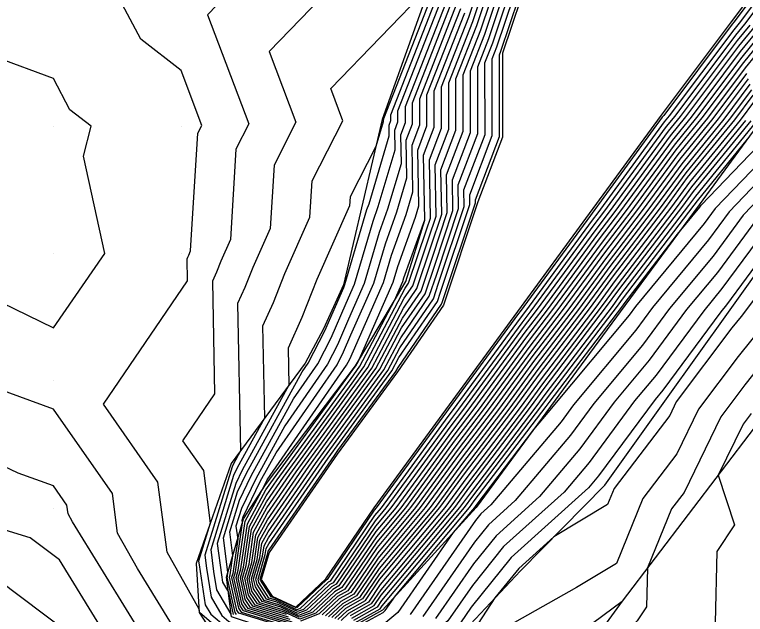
# Model space of a CAD drawing. Extents: x 2188792 to 2191981, y 386090 to 389710.
# Drawn here: x 2189206.9 to 2189264.3, y 386411.7 to 386458.8 of the extents above; entities that cross this region are included whole.
import ezdxf

# ---------------------------------------------------------------- set-up
doc = ezdxf.new("R2010")
doc.units = 0
for name, color, linetype in [('DTM Contours Major', 7, 'Continuous'), ('DTM Contours Minor', 7, 'Continuous'), ('Exist DTM QL2 LIDAR Elevation Point', 7, 'Continuous'), ('PH Exist DTM Breakline', 7, 'Continuous')]:
    doc.layers.add(name, color=color, linetype=linetype)

msp = doc.modelspace()

# ---------------------------------------------------------------- linework, layer by layer
at = {"layer": 'DTM Contours Major'}
for points in [[(2189265.041, 386457.86), (2189263.755, 386456.284), (2189259.593, 386450.736), (2189258.376, 386449.236), (2189254.031, 386443.302), (2189252.675, 386441.526), (2189248.297, 386435.546), (2189246.978, 386433.816), (2189242.567, 386427.792), (2189241.284, 386426.107), (2189236.842, 386420.041), (2189235.287, 386418.182), (2189232.385, 386413.901), (2189231.91, 386413.634), (2189230.09, 386411.918), (2189229.219, 386411.585), (2189227.817, 386412.227), (2189226.344, 386412.676), (2189225.689, 386413.671), (2189225.514, 386414.468), (2189225.964, 386415.988), (2189226.179, 386417.487), (2189226.796, 386418.622), (2189230.03, 386423.29), (2189232.856, 386427.172), (2189235.599, 386430.918), (2189237.301, 386434.158), (2189239.149, 386436.844), (2189239.899, 386439.088), (2189241.331, 386443.38), (2189241.288, 386445.779), (2189242.709, 386449.511), (2189242.704, 386454.348), (2189243.828, 386457.219), (2189245.442, 386462.043)], [(2189229.313, 386410.292), (2189224.514, 386411.754), (2189224.358, 386411.991), (2189223.786, 386414.587), (2189223.838, 386414.761), (2189224.055, 386416.276), (2189223.813, 386418.14), (2189224.578, 386420.631), (2189225.495, 386422.542), (2189228.813, 386428.587), (2189230.726, 386431.347), (2189231.773, 386433.384), (2189232.95, 386436.092), (2189233.614, 386437.595), (2189235.063, 386442.549), (2189235.471, 386443.687), (2189236.792, 386448.149), (2189236.765, 386449.683), (2189237.017, 386450.347), (2189237.016, 386451.207), (2189240.677, 386460.56)], [(2189223.542, 386460.278), (2189222.068, 386458.746), (2189225.315, 386450.173), (2189224.299, 386448.193), (2189223.86, 386441.089), (2189223.106, 386439.393), (2189222.765, 386438.522), (2189222.447, 386437.82), (2189222.628, 386428.977), (2189220.117, 386425.288), (2189221.74, 386422.959), (2189222.284, 386418.829), (2189221.372, 386415.856), (2189221.41, 386415.559), (2189221.895, 386412.421), (2189222.327, 386411.683), (2189223.494, 386410.694)], [(2189234.029, 386431.144), (2189236.742, 386436.312), (2189237.396, 386437.791), (2189237.48, 386438.08), (2189239.112, 386442.631), (2189239.118, 386442.652), (2189239.026, 386447.731), (2189239.863, 386449.929), (2189239.86, 386452.777), (2189242.252, 386458.889)], [(2189264.381, 386454.139), (2189261.731, 386450.606), (2189259.14, 386447.414), (2189256.258, 386443.477), (2189253.373, 386439.697), (2189250.419, 386435.663), (2189247.612, 386431.981), (2189244.589, 386427.854), (2189241.857, 386424.266), (2189238.77, 386420.05), (2189235.458, 386416.092), (2189233.539, 386413.26), (2189232.527, 386412.692), (2189231.321, 386411.555)], [(2189265.008, 386451.995), (2189263.87, 386450.477), (2189259.904, 386445.591), (2189258.485, 386443.653), (2189254.07, 386437.868), (2189252.541, 386435.78), (2189248.245, 386430.147), (2189246.612, 386427.915), (2189242.43, 386422.426), (2189240.697, 386420.059), (2189235.629, 386414.003), (2189234.692, 386412.62), (2189233.144, 386411.75), (2189232.553, 386411.192)], [(2189233.844, 386410.726), (2189235.844, 386411.826), (2189236.015, 386411.972), (2189236.818, 386413.129), (2189242.624, 386420.068), (2189243.003, 386420.585), (2189248.634, 386427.977), (2189248.879, 386428.312), (2189254.663, 386435.897), (2189254.767, 386436.039), (2189258.958, 386441.53), (2189260.698, 386443.632), (2189260.81, 386443.784), (2189265.859, 386449.043)], [(2189266.324, 386442.507), (2189262.446, 386437.242), (2189261.01, 386435.507), (2189257.272, 386430.443), (2189255.592, 386428.431), (2189252.016, 386423.6), (2189250.047, 386421.263), (2189245.306, 386416.991), (2189242.856, 386413.94), (2189240.937, 386411.173), (2189236.972, 386407.793), (2189236.657, 386407.62), (2189234.438, 386406.766), (2189233.506, 386405.724), (2189231.896, 386404.194), (2189229.329, 386403.733), (2189227.494, 386403.3), (2189224.243, 386401.144), (2189220.078, 386400.92), (2189218.529, 386400.221), (2189216.437, 386404.652), (2189214.769, 386404.304), (2189211.115, 386410.245), (2189205.559, 386414.419)], [(2189228.565, 386411.259), (2189225.429, 386412.215), (2189225.024, 386412.831), (2189224.65, 386414.527), (2189224.901, 386415.375), (2189225.359, 386418.564), (2189226.673, 386420.981), (2189227.532, 386422.221), (2189233.547, 386430.487), (2189234.029, 386431.144)], [(2189264.73, 386427.449), (2189264.096, 386426.605), (2189262.155, 386422.601), (2189263.44, 386418.692), (2189262.032, 386416.608), (2189261.916, 386410.995), (2189259.093, 386406.918), (2189256.272, 386403.928), (2189253.634, 386400.098), (2189250.473, 386396.85), (2189248.067, 386393.335), (2189244.447, 386389.755), (2189242.343, 386386.655)]]:
    msp.add_lwpolyline(points, dxfattribs=at)
at = {"layer": 'DTM Contours Minor'}
for points in [[(2189237.854, 386437.662), (2189239.28, 386441.932), (2189239.561, 386442.774), (2189239.478, 386447.341), (2189240.432, 386449.845), (2189240.429, 386453.091), (2189242.567, 386458.555), (2189243.687, 386461.9), (2189245.416, 386465.234), (2189247.782, 386470.57), (2189249.515, 386473.91), (2189251.476, 386476.978), (2189253.425, 386480.947), (2189255.379, 386484.007), (2189256.581, 386484.727), (2189257.545, 386485.461), (2189258.227, 386487.098), (2189258.717, 386488.463), (2189260.469, 386491.354), (2189261.514, 386492.264), (2189263.532, 386495.7), (2189265.788, 386499.236)], [(2189240.445, 386436.026), (2189240.518, 386436.243), (2189243.101, 386443.985), (2189243.097, 386444.218), (2189244.985, 386449.177), (2189244.979, 386455.604), (2189245.088, 386455.882), (2189247.198, 386462.186), (2189247.286, 386462.356), (2189251.759, 386472.442), (2189251.847, 386472.613), (2189251.947, 386472.769), (2189255.631, 386480.272), (2189255.731, 386480.428), (2189257.997, 386481.783), (2189259.814, 386483.167), (2189261.099, 386486.253), (2189262.022, 386488.825), (2189262.111, 386488.972), (2189264.285, 386490.865)], [(2189268.74, 386465.3), (2189263.378, 386458.152), (2189263.253, 386457.999), (2189257.882, 386450.84), (2189257.764, 386450.695), (2189252.249, 386443.162), (2189252.118, 386442.989), (2189246.599, 386435.452), (2189246.471, 386435.284), (2189240.95, 386427.743), (2189240.825, 386427.579), (2189235.301, 386420.034), (2189235.15, 386419.853), (2189231.463, 386414.414), (2189231.417, 386414.388), (2189229.105, 386412.208), (2189229.02, 386412.176), (2189227.218, 386413.002), (2189227.076, 386413.045), (2189226.222, 386414.343), (2189226.205, 386414.42), (2189226.814, 386416.479), (2189226.835, 386416.624), (2189226.895, 386416.734), (2189232.029, 386424.144), (2189232.303, 386424.521), (2189236.855, 386430.736), (2189237.02, 386431.05), (2189240.445, 386436.026)], [(2189268.835, 386464.799), (2189263.794, 386458.079), (2189263.378, 386457.57), (2189258.31, 386450.814), (2189257.917, 386450.33), (2189252.694, 386443.197), (2189252.257, 386442.624), (2189247.023, 386435.475), (2189246.598, 386434.917), (2189241.354, 386427.755), (2189240.94, 386427.211), (2189235.686, 386420.035), (2189235.184, 386419.436), (2189231.693, 386414.286), (2189231.54, 386414.199), (2189229.351, 386412.136), (2189229.07, 386412.028), (2189227.368, 386412.808), (2189226.893, 386412.953), (2189226.089, 386414.175), (2189226.032, 386414.432), (2189226.602, 386416.356), (2189226.671, 386416.84), (2189226.87, 386417.206), (2189231.529, 386423.931), (2189232.441, 386425.184), (2189236.541, 386430.782), (2189237.09, 386431.827), (2189240.121, 386436.23), (2189240.363, 386436.954), (2189242.659, 386443.834), (2189242.645, 386444.608), (2189244.416, 386449.26), (2189244.41, 386455.29), (2189244.773, 386456.217), (2189246.759, 386462.15)], [(2189268.929, 386464.297), (2189264.209, 386458.006), (2189263.504, 386457.141), (2189258.738, 386450.788), (2189258.07, 386449.966), (2189253.14, 386443.232), (2189252.396, 386442.258), (2189247.448, 386435.499), (2189246.725, 386434.55), (2189241.758, 386427.767), (2189241.054, 386426.843), (2189236.071, 386420.037), (2189235.218, 386419.018), (2189231.924, 386414.157), (2189231.663, 386414.011), (2189229.597, 386412.063), (2189229.119, 386411.881), (2189227.518, 386412.614), (2189226.71, 386412.861), (2189225.956, 386414.007), (2189225.859, 386414.444), (2189226.389, 386416.234), (2189226.507, 386417.055), (2189226.845, 386417.678), (2189231.03, 386423.717), (2189232.579, 386425.846), (2189236.227, 386430.827), (2189237.161, 386432.604), (2189239.797, 386436.435), (2189240.208, 386437.665), (2189242.216, 386443.682), (2189242.192, 386444.998), (2189243.847, 386449.344), (2189243.841, 386454.976), (2189244.458, 386456.551), (2189246.32, 386462.115)], [(2189228.266, 386411.647), (2189225.795, 386412.399), (2189225.29, 386413.167), (2189224.996, 386414.503), (2189225.326, 386415.62), (2189225.687, 386418.133), (2189226.722, 386420.037), (2189228.531, 386422.649), (2189233.27, 386429.161), (2189234.657, 386431.054), (2189237.512, 386436.49), (2189238.178, 386437.457), (2189239.435, 386441.221), (2189240.004, 386442.926), (2189239.931, 386446.95), (2189241.001, 386449.762), (2189240.998, 386453.406), (2189242.882, 386458.221), (2189244.126, 386461.936)], [(2189265.873, 386457.714), (2189264.005, 386455.426), (2189260.448, 386450.684), (2189258.681, 386448.507), (2189254.921, 386443.372), (2189252.954, 386440.795), (2189249.145, 386435.592), (2189247.232, 386433.082), (2189243.376, 386427.817), (2189241.513, 386425.371), (2189237.613, 386420.044), (2189235.355, 386417.346), (2189232.847, 386413.645), (2189232.157, 386413.257), (2189230.582, 386411.773), (2189229.318, 386411.29), (2189228.116, 386411.84), (2189225.978, 386412.492), (2189225.423, 386413.335), (2189225.168, 386414.491), (2189225.539, 386415.743), (2189225.851, 386417.918), (2189226.747, 386419.565), (2189229.031, 386422.862), (2189233.132, 386428.498), (2189234.971, 386431.008), (2189237.442, 386435.713), (2189238.502, 386437.253), (2189239.59, 386440.51), (2189240.446, 386443.077), (2189240.383, 386446.56), (2189241.57, 386449.678), (2189241.566, 386453.72), (2189243.197, 386457.887), (2189244.565, 386461.971)], [(2189265.457, 386457.787), (2189263.88, 386455.855), (2189260.021, 386450.71), (2189258.528, 386448.872), (2189254.476, 386443.337), (2189252.815, 386441.16), (2189248.721, 386435.569), (2189247.105, 386433.449), (2189242.972, 386427.804), (2189241.398, 386425.739), (2189237.228, 386420.043), (2189235.321, 386417.764), (2189232.616, 386413.773), (2189232.034, 386413.446), (2189230.336, 386411.845), (2189229.268, 386411.437), (2189227.967, 386412.034), (2189226.161, 386412.584), (2189225.556, 386413.503), (2189225.341, 386414.479), (2189225.751, 386415.865), (2189226.015, 386417.702), (2189226.771, 386419.093), (2189229.531, 386423.076), (2189232.994, 386427.835), (2189235.285, 386430.963), (2189237.371, 386434.935), (2189238.826, 386437.048), (2189239.744, 386439.799), (2189240.889, 386443.228), (2189240.835, 386446.169), (2189242.14, 386449.594), (2189242.135, 386454.034), (2189243.512, 386457.553), (2189245.003, 386462.007)], [(2189264.625, 386457.933), (2189263.629, 386456.712), (2189259.165, 386450.762), (2189258.223, 386449.601), (2189253.585, 386443.267), (2189252.536, 386441.892), (2189247.872, 386435.522), (2189246.851, 386434.183), (2189242.163, 386427.78), (2189241.169, 386426.475), (2189236.457, 386420.039), (2189235.253, 386418.6), (2189232.155, 386414.029), (2189231.787, 386413.823), (2189229.844, 386411.991), (2189229.169, 386411.733), (2189227.667, 386412.421), (2189226.527, 386412.768), (2189225.823, 386413.839), (2189225.687, 386414.456), (2189226.176, 386416.111), (2189226.343, 386417.271), (2189226.821, 386418.15), (2189230.53, 386423.503), (2189232.717, 386426.509), (2189235.913, 386430.872), (2189237.231, 386433.381), (2189239.473, 386436.639), (2189240.054, 386438.377), (2189241.774, 386443.531), (2189241.74, 386445.389), (2189243.278, 386449.427), (2189243.273, 386454.662), (2189244.143, 386456.885), (2189245.881, 386462.079)], [(2189231.804, 386460.941), (2189226.904, 386455.849), (2189229.007, 386450.298), (2189227.287, 386446.946), (2189226.979, 386441.974), (2189225.619, 386438.912), (2189225.003, 386437.338), (2189224.429, 386436.071), (2189224.665, 386424.506), (2189224.074, 386423.429), (2189223.993, 386423.262), (2189221.86, 386416.313), (2189221.992, 386415.301), (2189222.345, 386413.01), (2189223.191, 386411.567), (2189223.733, 386411.107), (2189224.249, 386410.848), (2189229.852, 386409.535), (2189229.912, 386409.517), (2189229.913, 386409.517)], [(2189223.959, 386411.487), (2189223.915, 386411.688), (2189222.796, 386413.599), (2189222.573, 386415.042), (2189222.348, 386416.77), (2189224.14, 386422.604), (2189224.429, 386423.207), (2189226.559, 386427.087), (2189226.411, 386434.322), (2189227.241, 386436.154), (2189228.132, 386438.431), (2189230.099, 386442.859), (2189230.275, 386445.7), (2189232.698, 386450.423), (2189231.741, 386452.951), (2189239.531, 386461.047)], [(2189240.047, 386461.228), (2189235.879, 386450.579), (2189235.879, 386450.514), (2189235.86, 386450.463), (2189235.862, 386450.347), (2189235.282, 386448.389), (2189233.263, 386444.454), (2189233.219, 386443.744), (2189230.645, 386437.949), (2189229.479, 386434.97), (2189228.393, 386432.573), (2189228.453, 386429.667), (2189224.784, 386422.986), (2189224.286, 386421.946), (2189222.837, 386417.226), (2189223.154, 386414.784), (2189223.246, 386414.188), (2189223.708, 386413.399), (2189224.092, 386411.655)], [(2189224.331, 386411.661), (2189224.225, 386411.823), (2189223.614, 386414.598), (2189223.625, 386414.638), (2189223.675, 386414.986), (2189223.325, 386417.683), (2189224.432, 386421.288), (2189225.139, 386422.764), (2189229.498, 386430.703), (2189229.972, 386431.386), (2189231.284, 386433.941), (2189232.761, 386437.337), (2189232.858, 386437.556), (2189234.58, 386443.442), (2189234.743, 386443.898), (2189236.327, 386449.248), (2189236.312, 386450.073), (2189236.448, 386450.43), (2189236.448, 386450.893), (2189240.362, 386460.894)], [(2189223.254, 386410.282), (2189221.464, 386411.8), (2189221.445, 386411.832), (2189221.406, 386412.086), (2189218.897, 386416.545), (2189218.17, 386422.057), (2189213.912, 386428.168), (2189220.5, 386437.85), (2189220.465, 386439.569), (2189220.527, 386439.705), (2189220.593, 386439.875), (2189220.74, 386440.205), (2189221.311, 386449.439), (2189221.623, 386450.047), (2189219.987, 386454.369), (2189216.824, 386456.83), (2189215.167, 386459.993)], [(2189240.992, 386460.226), (2189237.585, 386451.521), (2189237.586, 386450.263), (2189237.217, 386449.292), (2189237.258, 386447.05), (2189236.2, 386443.476), (2189235.547, 386441.655), (2189234.371, 386437.634), (2189233.139, 386434.847), (2189232.261, 386432.827), (2189231.48, 386431.308), (2189228.128, 386426.47), (2189225.85, 386422.32), (2189224.724, 386419.973), (2189224.302, 386418.596), (2189224.435, 386417.566), (2189224.051, 386414.884), (2189223.959, 386414.575), (2189224.491, 386412.159), (2189224.697, 386411.846), (2189229.164, 386410.485)], [(2189229.014, 386410.679), (2189224.88, 386411.938), (2189224.624, 386412.327), (2189224.132, 386414.563), (2189224.263, 386415.007), (2189224.815, 386418.856), (2189224.79, 386419.053), (2189224.871, 386419.315), (2189226.205, 386422.099), (2189227.443, 386424.354), (2189232.234, 386431.268), (2189232.749, 386432.27), (2189233.328, 386433.602), (2189235.127, 386437.673), (2189236.03, 386440.761), (2189236.928, 386443.265), (2189237.723, 386445.95), (2189237.669, 386448.902), (2189238.156, 386450.179), (2189238.154, 386451.835), (2189241.307, 386459.892)], [(2189228.864, 386410.872), (2189225.063, 386412.03), (2189224.758, 386412.495), (2189224.305, 386414.551), (2189224.476, 386415.129), (2189225.03, 386418.996), (2189226.284, 386421.301), (2189226.56, 386421.877), (2189226.759, 386422.238), (2189232.989, 386431.229), (2189233.237, 386431.713), (2189233.517, 386432.357), (2189235.883, 386437.712), (2189236.514, 386439.867), (2189237.656, 386443.054), (2189238.188, 386444.851), (2189238.121, 386448.512), (2189238.725, 386450.096), (2189238.723, 386452.149), (2189241.622, 386459.557)], [(2189233.714, 386431.189), (2189233.88, 386431.504), (2189236.64, 386437.752), (2189236.997, 386438.974), (2189238.384, 386442.842), (2189238.653, 386443.752), (2189238.574, 386448.121), (2189239.294, 386450.012), (2189239.291, 386452.463), (2189241.937, 386459.223)], [(2189266.289, 386457.642), (2189264.131, 386454.997), (2189260.876, 386450.658), (2189258.834, 386448.143), (2189255.367, 386443.407), (2189253.094, 386440.429), (2189249.57, 386435.616), (2189247.358, 386432.715), (2189243.781, 386427.829), (2189241.627, 386425.003), (2189237.999, 386420.046), (2189235.39, 386416.928), (2189233.077, 386413.517), (2189232.28, 386413.069), (2189230.829, 386411.7), (2189229.367, 386411.142)], [(2189266.705, 386457.569), (2189264.256, 386454.568), (2189261.304, 386450.632), (2189258.987, 386447.778), (2189255.812, 386443.442), (2189253.233, 386440.063), (2189249.994, 386435.639), (2189247.485, 386432.348), (2189244.185, 386427.841), (2189241.742, 386424.634), (2189238.384, 386420.048), (2189235.424, 386416.51), (2189233.308, 386413.389), (2189232.404, 386412.88), (2189231.075, 386411.628)], [(2189201.852, 386438.124), (2189209.986, 386434.173), (2189214.01, 386439.991), (2189212.326, 386447.651), (2189212.926, 386449.992), (2189211.273, 386451.279), (2189209.986, 386453.734), (2189205.419, 386455.426)], [(2189264.507, 386453.71), (2189262.159, 386450.581), (2189259.293, 386447.049), (2189256.703, 386443.512), (2189253.512, 386439.331), (2189250.843, 386435.686), (2189247.738, 386431.615), (2189244.994, 386427.866), (2189241.971, 386423.898), (2189239.155, 386420.052), (2189235.492, 386415.675), (2189233.769, 386413.132), (2189232.651, 386412.503), (2189231.568, 386411.483)], [(2189264.632, 386453.281), (2189262.587, 386450.555), (2189259.446, 386446.685), (2189257.149, 386443.547), (2189253.651, 386438.966), (2189251.267, 386435.709), (2189247.865, 386431.248), (2189245.398, 386427.878), (2189242.086, 386423.53), (2189239.541, 386420.054), (2189235.527, 386415.257), (2189234, 386413.004), (2189232.774, 386412.315), (2189231.814, 386411.41)], [(2189264.758, 386452.852), (2189263.014, 386450.529), (2189259.598, 386446.32), (2189257.594, 386443.582), (2189253.791, 386438.6), (2189251.692, 386435.733), (2189247.992, 386430.881), (2189245.803, 386427.891), (2189242.201, 386423.162), (2189239.926, 386420.055), (2189235.561, 386414.839), (2189234.231, 386412.876), (2189232.897, 386412.127), (2189232.06, 386411.337)], [(2189232.307, 386411.265), (2189233.021, 386411.938), (2189234.461, 386412.748), (2189235.595, 386414.421), (2189240.312, 386420.057), (2189242.315, 386422.794), (2189246.207, 386427.903), (2189248.118, 386430.514), (2189252.116, 386435.756), (2189253.93, 386438.234), (2189258.039, 386443.617), (2189259.751, 386445.955), (2189263.442, 386450.503), (2189264.883, 386452.424)], [(2189264.297, 386450.451), (2189260.057, 386445.226), (2189258.93, 386443.688), (2189254.209, 386437.502), (2189252.965, 386435.803), (2189248.372, 386429.78), (2189247.016, 386427.928), (2189242.544, 386422.058), (2189241.082, 386420.061), (2189235.664, 386413.585), (2189234.922, 386412.491), (2189233.268, 386411.561)], [(2189233.391, 386411.373), (2189235.153, 386412.363), (2189235.698, 386413.167), (2189241.468, 386420.063), (2189242.659, 386421.689), (2189247.421, 386427.94), (2189248.499, 386429.413), (2189253.389, 386435.826), (2189254.349, 386437.137), (2189259.376, 386443.723), (2189260.21, 386444.862), (2189264.725, 386450.425)], [(2189265.153, 386450.399), (2189260.363, 386444.497), (2189259.821, 386443.758), (2189254.488, 386436.771), (2189253.814, 386435.85), (2189248.625, 386429.046), (2189247.825, 386427.952), (2189242.774, 386421.321), (2189241.853, 386420.064), (2189235.732, 386412.749), (2189235.384, 386412.235), (2189233.515, 386411.184)], [(2189229.913, 386409.517), (2189233.538, 386410.902), (2189233.638, 386410.996), (2189235.614, 386412.107), (2189235.767, 386412.331), (2189242.239, 386420.066), (2189242.888, 386420.953), (2189248.229, 386427.965), (2189248.752, 386428.679), (2189254.238, 386435.873), (2189254.627, 386436.405), (2189260.267, 386443.793), (2189260.515, 386444.133), (2189264.441, 386448.969)], [(2189266.167, 386447.959), (2189261.913, 386443.529), (2189261.047, 386442.354), (2189255.665, 386435.851), (2189255.154, 386435.158), (2189249.18, 386428.001), (2189249.077, 386427.862), (2189247.656, 386426.175), (2189243.117, 386420.217), (2189243.01, 386420.07), (2189241.358, 386418.096), (2189237, 386411.812), (2189236.07, 386411.019)], [(2189266.474, 386446.875), (2189263.016, 386443.274), (2189261.397, 386441.076), (2189257.001, 386435.765), (2189255.683, 386433.98), (2189250.783, 386428.108), (2189249.812, 386426.797), (2189244.314, 386420.27), (2189243.521, 386419.556), (2189243.112, 386419.045), (2189237.984, 386411.652)], [(2189266.781, 386445.791), (2189264.119, 386443.018), (2189261.747, 386439.798), (2189258.337, 386435.679), (2189256.213, 386432.801), (2189252.386, 386428.216), (2189250.547, 386425.731), (2189246.225, 386420.601), (2189244.116, 386418.701), (2189243.026, 386417.343), (2189238.968, 386411.493)], [(2189265.221, 386442.763), (2189262.096, 386438.52), (2189259.673, 386435.593), (2189256.742, 386431.622), (2189253.989, 386428.323), (2189251.281, 386424.666), (2189248.136, 386420.932), (2189244.711, 386417.846), (2189242.941, 386415.641), (2189239.953, 386411.333)], [(2189267.427, 386442.252), (2189262.796, 386435.964), (2189262.346, 386435.42), (2189257.801, 386429.265), (2189257.195, 386428.538), (2189252.751, 386422.535), (2189251.958, 386421.594), (2189245.901, 386416.136), (2189242.771, 386412.238), (2189241.922, 386411.013)], [(2189268.161, 386440.664), (2189263.943, 386435.056), (2189263.228, 386434.164), (2189258.86, 386428.346), (2189258.345, 386427.284), (2189253.982, 386421.557), (2189253.47, 386420.305), (2189249.245, 386417.759), (2189246.496, 386415.281), (2189244.627, 386412.954), (2189242.979, 386410.426), (2189240.144, 386406.687), (2189237.654, 386404.38), (2189236.336, 386402.907), (2189230.986, 386397.824), (2189230.541, 386396.661), (2189230.025, 386396.088), (2189226.192, 386392.461), (2189219.68, 386384.268)], [(2189228.415, 386411.453), (2189225.612, 386412.307), (2189225.157, 386412.999), (2189224.823, 386414.515), (2189225.114, 386415.497), (2189225.523, 386418.349), (2189226.697, 386420.509), (2189228.032, 386422.435), (2189233.409, 386429.824), (2189234.343, 386431.099), (2189237.582, 386437.267), (2189237.854, 386437.662)], [(2189265.759, 386434.46), (2189263.728, 386431.925), (2189260.605, 386427.766), (2189258.907, 386424.264), (2189256.239, 386420.761), (2189254.159, 386415.671), (2189251.018, 386413.779), (2189246.167, 386411.031), (2189244.315, 386408.193), (2189242.923, 386406.356), (2189238.096, 386401.883), (2189237.751, 386401.498), (2189236.352, 386400.168), (2189233.978, 386393.969), (2189231.23, 386390.917), (2189228.919, 386388.729), (2189224.992, 386383.789)], [(2189267.575, 386433.863), (2189264.229, 386429.687), (2189262.351, 386427.185), (2189259.469, 386421.243), (2189258.495, 386419.964), (2189256.597, 386415.32), (2189256.534, 386412.252), (2189255.788, 386411.174), (2189250.081, 386405.125), (2189249.757, 386404.656), (2189245.787, 386400.575), (2189245.067, 386403.562), (2189243.217, 386398.225), (2189238.384, 386393.806), (2189237.416, 386391.277), (2189232.435, 386385.745)], [(2189228.715, 386411.066), (2189225.246, 386412.123), (2189224.891, 386412.663), (2189224.477, 386414.539), (2189224.688, 386415.252), (2189225.194, 386418.78), (2189226.648, 386421.453), (2189227.033, 386422.008), (2189233.685, 386431.149), (2189233.714, 386431.189)], [(2189219.818, 386409.995), (2189216.567, 386415.281), (2189215.011, 386418.047), (2189214.601, 386421.155), (2189209.986, 386427.778), (2189203.891, 386429.99)], [(2189218.135, 386408.098), (2189211.476, 386418.923), (2189211.124, 386419.549), (2189211.031, 386420.253), (2189209.986, 386421.753), (2189207.217, 386422.758), (2189199.286, 386426.522)], [(2189216.452, 386406.201), (2189210.454, 386415.953), (2189208.152, 386417.682), (2189206.179, 386418.281)]]:
    msp.add_lwpolyline(points, dxfattribs=at)
at = {"layer": 'Exist DTM QL2 LIDAR Elevation Point'}
for p, q in [((2189209.986, 386449.992), (2189209.986, 386449.992)), ((2189219.987, 386449.992), (2189219.987, 386449.992)), ((2189209.986, 386439.991), (2189209.986, 386439.991)), ((2189219.987, 386439.991), (2189219.987, 386439.991)), ((2189209.986, 386429.99), (2189209.986, 386429.99)), ((2189209.986, 386419.989), (2189209.986, 386419.989))]:
    msp.add_line(p, q, dxfattribs=at)
at = {"layer": 'PH Exist DTM Breakline'}
for points in [[(2189148.023, 386474.19), (2189154.208, 386463.445), (2189158.639, 386456.993), (2189163.07, 386450.541), (2189168.096, 386444.017), (2189173.121, 386437.492), (2189180.874, 386429.156), (2189186.378, 386423.878), (2189191.882, 386418.6), (2189196.773, 386414.06), (2189201.664, 386409.52), (2189212.146, 386401.347), (2189217.55, 386398.098), (2189223.063, 386396.743), (2189229.747, 386397.282), (2189238.252, 386400.999), (2189245.606, 386406.037), (2189254.6, 386412.703)], [(2189279.986, 386470.048), (2189275.151, 386463.492), (2189270.316, 386456.936), (2189265.481, 386450.379), (2189260.646, 386443.823), (2189254.818, 386435.905), (2189248.991, 386427.988), (2189243.163, 386420.071), (2189235.793, 386412.008), (2189233.738, 386410.843), (2189229.913, 386409.516), (2189223.942, 386411.465), (2189223.562, 386414.602), (2189224.905, 386419.16), (2189226.628, 386421.835), (2189233.694, 386431.192), (2189237.63, 386437.803), (2189239.129, 386442.626)], [(2189247.386, 386462.202), (2189245.223, 386455.739), (2189245.23, 386449.141), (2189243.291, 386444.05), (2189240.584, 386435.938), (2189236.99, 386430.717), (2189232.243, 386424.236), (2189226.905, 386416.532), (2189226.279, 386414.415), (2189227.154, 386413.085), (2189228.999, 386412.24), (2189231.364, 386414.469), (2189235.135, 386420.033), (2189240.776, 386427.737), (2189246.417, 386435.442), (2189252.058, 386443.147), (2189257.699, 386450.851), (2189263.199, 386458.183), (2189268.7, 386465.515)], [(2189239.719, 386461.576), (2189235.786, 386450.527), (2189234.258, 386444.039), (2189232.729, 386437.55), (2189231.164, 386434.079), (2189229.724, 386431.399), (2189223.937, 386423.514), (2189221.169, 386415.667), (2189221.424, 386411.806), (2189222.855, 386409.594), (2189225.936, 386407.461), (2189229.135, 386406.732), (2189232.639, 386406.587), (2189237.183, 386407.04), (2189242.703, 386410.887), (2189246.623, 386415.098), (2189253.246, 386421.817)], [(2189279.834, 386446.643), (2189274.884, 386439.865), (2189269.935, 386433.087), (2189264.985, 386426.309), (2189259.793, 386419.506), (2189254.6, 386412.703), (2189249.215, 386405.293), (2189243.83, 386397.882), (2189238.445, 386390.471), (2189233.061, 386383.061)], [(2189253.246, 386421.817), (2189258.1, 386428.599), (2189262.955, 386435.381), (2189267.81, 386442.163)]]:
    msp.add_lwpolyline(points, dxfattribs=at)

doc.saveas('drawing.dxf')
